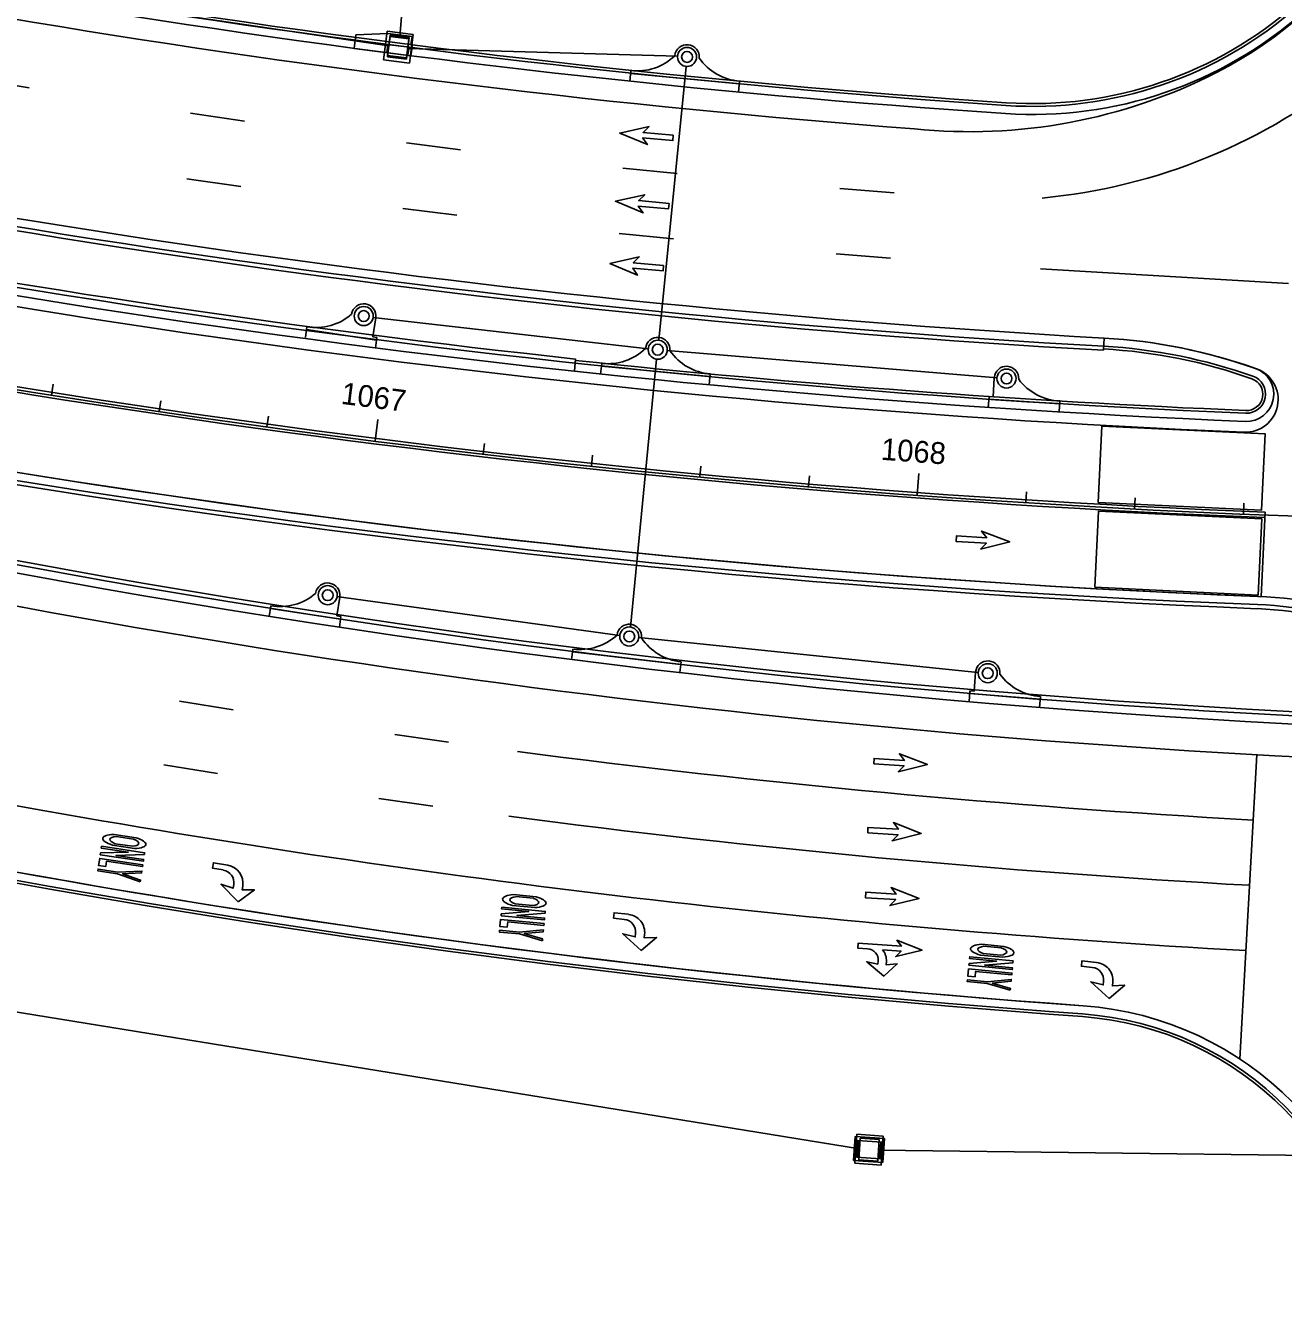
# Model space of a CAD drawing. Extents: x 468143 to 491361, y 1438528 to 1468730.
# Drawn here: x 488841.6 to 489072.4, y 1466536.8 to 1466773.1 of the extents above; entities that cross this region are included whole.
import ezdxf

# ---------------------------------------------------------------- set-up
doc = ezdxf.new("R2010")
doc.units = 0
doc.layers.add('Default', color=7, linetype='Continuous')
doc.layers.add('Xreference_dp', color=7, linetype='Continuous')

# ---------------------------------------------------------------- blocks, each defined once
blk = doc.blocks.new('POINT_DISPLAY')
at = {"layer": 'Default'}
blk.add_line((0, 0), (0, 0), dxfattribs=at)
blk = doc.blocks.new('InltCurb1_35')
at = {"layer": 'Default'}
for p, q in [((2.25, 2), (2.25, 5.5)), ((-10, 2), (-10, 0)), ((-10, 1.5), (3, 1.5)), ((3, 2), (2.25, 2)), ((3, 0), (3, 2))]:
    blk.add_line(p, q, dxfattribs=at)
for radius in [1.75, 1]:
    blk.add_circle((0, 5.5), radius, dxfattribs=at)
for centre, radius, start, end in [((0, 5.5), 2.25, 0, 180), ((-9.85, 12), 10, 269.1432, 319.4677)]:
    blk.add_arc(centre, radius, start, end, dxfattribs=at)
for p in [(-0.66, 7.12), (0, 7.75), (0, 7.25), (0, 7.25), (0.7, 7.1), (-1.75, 5.5), (-1.75, 5.5), (-1.62, 4.84), (-1.6, 6.2), (-1.22, 6.76), (0, 5.5), (0, 5.5), (1.26, 6.72), (1.6, 4.8), (1.62, 6.16), (1.75, 5.5), (1.75, 5.5), (-1.26, 4.28), (-0.7, 3.9), (0, 3.75), (0, 3.75), (0.66, 3.88), (1.22, 4.24), (0, 0), (0, 0)]:
    blk.add_blockref('POINT_DISPLAY', p, dxfattribs=at)
blk = doc.blocks.new('InltCurb2_35')
at = {"layer": 'Default'}
for p, q in [((-10, 2), (-10, 0)), ((-10, 1.5), (10, 1.5)), ((10, 2), (10, 0))]:
    blk.add_line(p, q, dxfattribs=at)
for radius in [1.75, 1]:
    blk.add_circle((0, 5.5), radius, dxfattribs=at)
for centre, radius, start, end in [((0, 5.5), 2.25, 0, 180), ((-9.85, 12), 10, 269.1432, 319.4677), ((9.85, 12), 10, 220.5323, 270.8568)]:
    blk.add_arc(centre, radius, start, end, dxfattribs=at)
for p in [(-0.66, 7.12), (0, 7.75), (0, 7.25), (0, 7.25), (0.7, 7.1), (-1.75, 5.5), (-1.75, 5.5), (-1.62, 4.84), (-1.6, 6.2), (-1.22, 6.76), (0, 5.5), (0, 5.5), (1.26, 6.72), (1.6, 4.8), (1.62, 6.16), (1.75, 5.5), (1.75, 5.5), (-1.26, 4.28), (-0.7, 3.9), (0, 3.75), (0, 3.75), (0.66, 3.88), (1.22, 4.24), (0, 0), (0, 0)]:
    blk.add_blockref('POINT_DISPLAY', p, dxfattribs=at)
blk = doc.blocks.new('JBottom35x40')
at = {"layer": 'Default'}
for p, q in [((-2.42, 2.67), (-2.42, -2.67)), ((2.42, 2.67), (-2.42, 2.67)), ((2.42, -2.67), (2.42, 2.67)), ((-1.75, -2), (-1.75, 2)), ((-1.75, 2), (1.75, 2)), ((1.75, 2), (1.75, -2)), ((1.75, -2), (-1.75, -2)), ((-2.42, -2.67), (2.42, -2.67))]:
    blk.add_line(p, q, dxfattribs=at)
for p in [(-1.75, 2), (-1.75, 0), (-1.75, 0), (0, 2), (0, 2), (0, 2), (0, 0), (0, 0), (0, 0), (1.75, 2), (1.75, 0), (1.75, 0), (-1.75, -2), (0, -2), (0, -2), (0, -2), (1.75, -2)]:
    blk.add_blockref('POINT_DISPLAY', p, dxfattribs=at)
blk = doc.blocks.new('DBIDnoPvt')
at = {"layer": 'Default'}
for p, q in [((2.21, 2.71), (-2.21, 2.71)), ((-2.21, 2.71), (-2.21, -2.71)), ((2.21, -2.71), (2.21, 2.71)), ((-1.54, 2.23), (-1.54, -2.23)), ((1.54, 2.23), (-1.54, 2.23)), ((1.54, 2.04), (-1.54, 2.04)), ((1.54, -2.23), (1.54, 2.23)), ((-1.54, -2.04), (1.54, -2.04)), ((-1.54, -2.23), (1.54, -2.23)), ((-2.21, -2.71), (2.21, -2.71))]:
    blk.add_line(p, q, dxfattribs=at)
for p in [(0, 2.71), (-1.54, 2.04), (-1.54, 0), (-1.54, 0), (0, 2.04), (0, 2.04), (1.54, 2.04), (-1.54, -2.04), (0, 0), (0, 0), (0, -2.04), (0, -2.04), (1.54, 0), (1.54, 0), (1.54, -2.04), (0, -2.71)]:
    blk.add_blockref('POINT_DISPLAY', p, dxfattribs=at)
blk = doc.blocks.new('InltCurb5')
at = {"layer": 'Default'}
for p, q in [((-2.25, 3.5), (-8, 2.5)), ((-8, 2.5), (-8, 0)), ((2.25, 3.5), (-2.25, 3.5)), ((2.25, 2), (2.25, 3.5)), ((-8, 1.5), (2.5, 1.5)), ((-8, 0), (2.5, 0)), ((-1.96, 0), (-1.96, 1.5)), ((1.95, 0), (1.95, 1.5)), ((2.5, 2), (2.25, 2)), ((2.5, 0), (2.5, 2))]:
    blk.add_line(p, q, dxfattribs=at)
blk.add_lwpolyline([(-1.75, -0.5), (1.75, -0.5), (1.75, 3), (-1.75, 3)], close=True, dxfattribs=at)
for p in [(-1.75, 3), (0, 3.5), (0, 3), (0, 3), (1.75, 3), (-1.75, 1.25), (-1.75, 1.25), (0, 1.25), (0, 1.25), (1.75, 1.25), (1.75, 1.25), (-1.75, -0.5), (0, 0), (0, 0), (0, -0.5), (0, -0.5), (1.75, -0.5)]:
    blk.add_blockref('POINT_DISPLAY', p, dxfattribs=at)
blk = doc.blocks.new('JBottom40x35_1')
at = {"layer": 'Default'}
for p, q in [((2.67, 2.42), (-2.67, 2.42)), ((-2.67, 2.42), (-2.67, -2.42)), ((2.67, -2.42), (2.67, 2.42)), ((-2, -1.75), (-2, 1.75)), ((-2, 1.75), (2, 1.75)), ((2, 1.75), (2, -1.75)), ((2, -1.75), (-2, -1.75)), ((-2.67, -2.42), (2.67, -2.42))]:
    blk.add_line(p, q, dxfattribs=at)
for p in [(-2, 1.75), (-2, 0), (-2, 0), (0, 1.75), (0, 1.75), (0, 1.75), (0, 0), (0, 0), (0, 0), (2, 1.75), (2, 0), (2, 0), (-2, -1.75), (0, -1.75), (0, -1.75), (0, -1.75), (2, -1.75)]:
    blk.add_blockref('POINT_DISPLAY', p, dxfattribs=at)
blk = doc.blocks.new('DAThru_1')
at = {"layer": 'Default'}
blk.add_lwpolyline([(4.58, -1.67), (5.58, -0.5), (0, -0.5), (0, 0.5), (5.58, 0.5), (4.58, 1.67), (9.83, 0), (4.58, -1.67)], dxfattribs=at)
blk = doc.blocks.new('DARightTurn')
at = {"layer": 'Default'}
for points in [[(2, 2.17), (0, 2.17), (0, 3.17), (2.67, 3.17)], [(5.67, -3.17), (2, -0.5), (4.33, -0.83), (4.33, -0.17)], [(6, -0.17), (6, -0.83), (8.25, -0.5), (5.67, -3.17)]]:
    blk.add_lwpolyline(points, dxfattribs=at)
for centre, radius in [((2.67, -0.17), 3.33), ((2, -0.17), 2.33)]:
    blk.add_arc(centre, radius, 360, 90, dxfattribs=at)
blk = doc.blocks.new('ONLY_5')
at = {"layer": 'Default'}
for p, q in [((1.94, 3.96), (6.06, 3.96)), ((5.6, 3.63), (2.4, 3.63)), ((6.06, 1.96), (1.94, 1.96)), ((2.4, 2.29), (5.6, 2.29))]:
    blk.add_line(p, q, dxfattribs=at)
for points in [[(0, -0.12), (0, 0.21), (5, 1.13), (0, 1.13), (0, 1.46), (8, 1.46), (8, 1.13), (2.9, 0.21), (8, 0.21), (8, -0.12), (0, -0.12)], [(1.33, -2.12), (0, -2.12), (0, -0.79), (8, -0.79), (8, -1.12), (1.33, -1.12), (1.33, -2.12)], [(8, -3.96), (3.67, -3.12), (0, -3.12), (0, -2.79), (3.67, -2.79), (8, -1.96), (8, -2.3), (4.57, -2.96), (8, -3.62), (8, -3.96)]]:
    blk.add_lwpolyline(points, dxfattribs=at)
for major_axis, ratio, start_param, end_param in [((4, 0), 0.291667, 2.111896, 4.171289), ((2.67, 0), 0.3125, 2.214297, 4.068888), ((2.67, 0), 0.3125, 5.35589, 7.210481), ((4, 0), 0.291667, 5.253489, 7.312882)]:
    blk.add_ellipse((4, 2.96), major_axis=major_axis, ratio=ratio, start_param=start_param, end_param=end_param, dxfattribs=at)
blk = doc.blocks.new('DALeftTurn_1')
at = {"layer": 'Default'}
for points in [[(5.67, 3.17), (2, 0.5), (4.33, 0.83), (4.33, 0.17)], [(6, 0.17), (6, 0.83), (8.25, 0.5), (5.67, 3.17)], [(2, -2.17), (0, -2.17), (0, -3.17), (2.67, -3.17)]]:
    blk.add_lwpolyline(points, dxfattribs=at)
for centre, radius in [((2, 0.17), 2.33), ((2.67, 0.17), 3.33)]:
    blk.add_arc(centre, radius, 270, 0, dxfattribs=at)
blk = doc.blocks.new('DAMerge_2')
at = {"layer": 'Default'}
blk.add_lwpolyline([(0.71, -4.09), (0, -3.39), (3.95, 0.56), (2.42, 0.68), (7.31, 3.21), (4.77, -1.68), (4.66, -0.15), (0.71, -4.09)], dxfattribs=at)
blk = doc.blocks.new('DARightThru_1')
at = {"layer": 'Default'}
for points in [[(5.05, 2.17), (8.83, 2.17), (7.83, 1), (13.08, 2.67), (7.83, 4.33), (8.83, 3.17), (0, 3.17), (0, 2.17), (2, 2.17)], [(4.33, -0.83), (2, -0.5), (5.67, -3.17), (8.25, -0.5), (6, -0.83), (6, -0.17)], [(4.33, -0.17), (4.33, -0.83)]]:
    blk.add_lwpolyline(points, dxfattribs=at)
for centre, radius, start, end in [((2, -0.17), 2.33, 360, 90), ((2.67, -0.17), 3.33, 0, 44.427)]:
    blk.add_arc(centre, radius, start, end, dxfattribs=at)
blk = doc.blocks.new('DAMerge_6')
at = {"layer": 'Default'}
blk.add_lwpolyline([(0.71, -4.09), (0, -3.39), (3.95, 0.56), (2.42, 0.68), (7.31, 3.21), (4.77, -1.68), (4.66, -0.15), (0.71, -4.09)], dxfattribs=at)
blk = doc.blocks.new('DARightThru_2_1')
at = {"layer": 'Default'}
for points in [[(5.05, 2.17), (8.83, 2.17), (7.83, 1), (13.08, 2.67), (7.83, 4.33), (8.83, 3.17), (0, 3.17), (0, 2.17), (2, 2.17)], [(4.33, -0.83), (2, -0.5), (5.67, -3.17), (8.25, -0.5), (6, -0.83), (6, -0.17)], [(4.33, -0.17), (4.33, -0.83)]]:
    blk.add_lwpolyline(points, dxfattribs=at)
for centre, radius, start, end in [((2, -0.17), 2.33, 360, 90), ((2.67, -0.17), 3.33, 0, 44.427)]:
    blk.add_arc(centre, radius, start, end, dxfattribs=at)

msp = doc.modelspace()

# ---------------------------------------------------------------- linework, layer by layer
at = {"layer": 'Xreference_dp'}
for p, q in [((488913.44, 1466808.34), (488910.25, 1466771.16)), ((488841.78, 1466779.27), (488908.26, 1466769.4)), ((488910.25, 1466771.16), (488910.93, 1466779.13)), ((488910.25, 1466771.16), (488910.22, 1466771.24)), ((488910.29, 1466771.29), (488910.25, 1466771.34)), ((488910.25, 1466771.16), (488910.3, 1466771.23)), ((488910.25, 1466771.16), (488910.25, 1466771.21)), ((488910.26, 1466771.39), (488910.27, 1466771.4)), ((488910.27, 1466771.23), (488910.28, 1466771.24)), ((488910.28, 1466771.43), (488910.29, 1466771.45)), ((488911.73, 1466768.95), (488961.24, 1466767.56)), ((488962.81, 1466765.65), (488957.78, 1466715.4)), ((488842.22, 1466761.72), (488832.36, 1466763.38)), ((488881.75, 1466755.61), (488871.86, 1466757.06)), ((488921.4, 1466750.36), (488911.48, 1466751.6)), ((488881.07, 1466743.59), (488871.18, 1466745.03)), ((488961.16, 1466745.97), (488951.21, 1466746.99)), ((489001, 1466742.43), (488991.04, 1466743.24)), ((488920.73, 1466738.36), (488910.8, 1466739.59)), ((488960.49, 1466733.98), (488950.54, 1466734.99)), ((489000.33, 1466730.45), (488990.36, 1466731.25)), ((489073.36, 1466725.83), (489027.84, 1466728.51)), ((488905.36, 1466719.57), (488955.87, 1466713.83)), ((489039.44, 1466713.55), (489039.57, 1466715.8)), ((488942.3, 1466709.72), (488942.54, 1466711.96)), ((488952.58, 1466662.77), (488957.35, 1466711.93)), ((489019.88, 1466708.48), (488959.36, 1466713.49)), ((488846.31, 1466705.34), (488846.63, 1466707.31)), ((488866.08, 1466702.31), (488866.38, 1466704.29)), ((488885.88, 1466699.5), (488886.16, 1466701.48)), ((488905.71, 1466696.89), (488906.21, 1466700.86)), ((488925.57, 1466694.49), (488925.8, 1466696.47)), ((488945.45, 1466692.29), (488945.66, 1466694.28)), ((488965.35, 1466690.31), (488965.54, 1466692.3)), ((489005.21, 1466686.96), (489005.5, 1466690.95)), ((488985.27, 1466688.53), (488985.44, 1466690.52)), ((489025.16, 1466685.6), (489025.29, 1466687.6)), ((489045.13, 1466684.45), (489045.23, 1466686.45)), ((489065.11, 1466683.51), (489065.19, 1466685.51)), ((489069.1, 1466683.84), (489068.37, 1466668.36)), ((488898.66, 1466668.36), (488950.64, 1466661.24)), ((488954.12, 1466660.83), (489016.34, 1466654.45)), ((488869.8, 1466649.16), (488879.67, 1466647.55)), ((488909.32, 1466643.03), (488919.23, 1466641.63)), ((489064.45, 1466583.51), (489067.56, 1466639.33)), ((488866.92, 1466637.47), (488876.78, 1466635.86)), ((488906.44, 1466631.32), (488916.34, 1466629.92)), ((488683.82, 1466617.4), (488994.65, 1466566.98)), ((488998.14, 1466566.74), (489254.9, 1466563.72))]:
    msp.add_line(p, q, dxfattribs=at)
for points in [[(489038.47, 1466685.65), (489039.13, 1466699.63), (489069.1, 1466698.2), (489068.43, 1466684.22)], [(489037.86, 1466670.07), (489038.52, 1466684.05), (489068.49, 1466682.62), (489067.82, 1466668.63)]]:
    msp.add_lwpolyline(points, close=True, dxfattribs=at)
for centre, radius, start, end in [((489145.02, 1468591.69), 1909.86, 245.36712, 306.9274), ((489145.02, 1468591.69), 1838.86, 245.36712, 266.14562), ((489145.02, 1468591.69), 1837.36, 245.36712, 266.14562), ((489145.02, 1468591.69), 1836.86, 245.36712, 266.14562), ((489145.02, 1468591.69), 1842.86, 245.36712, 265.63392), ((489145.02, 1468591.69), 1880.36, 245.36712, 266.78234), ((489145.02, 1468591.69), 1878.86, 245.36712, 266.78234), ((489145.02, 1468591.69), 1878.86, 245.36712, 266.78234), ((489145.02, 1468591.69), 1881.11, 245.36712, 266.78234), ((489145.02, 1468591.69), 1890.61, 245.36712, 263.85174), ((489145.02, 1468591.69), 1892.86, 245.36712, 267.59092), ((489145.02, 1468591.69), 1891.36, 245.36712, 267.59092), ((489145.02, 1468591.69), 1894.86, 245.36712, 267.58634), ((489145.02, 1468591.69), 1909.36, 245.36712, 267.72102), ((489145.02, 1468591.69), 1910.36, 245.37448, 267.72104), ((489026.46, 1466831.82), 75, 266.1456, 356.905), ((489026.46, 1466831.82), 73.5, 266.1456, 356.905), ((489026.46, 1466831.82), 73, 266.1456, 356.905), ((489025.96, 1466831.83), 75.5, 296.9428, 356.905), ((489145.02, 1468591.69), 1924.86, 246.95075, 267.69896), ((489167.8, 1468440.54), 1804, 246.0273, 267.4233), ((489014.86, 1466853.67), 100, 264.1885, 296.9428), ((489018.22, 1466847.38), 106.35, 275.363, 309.3569), ((489145.02, 1468591.69), 1924.86, 253.56237, 267.69896), ((489145.02, 1468591.69), 1927.11, 253.55995, 267.69896), ((489145.02, 1468591.69), 1926.36, 253.56076, 267.69896), ((489167.8, 1468440.54), 1796.5, 251.49066, 267.48938), ((489167.8, 1468440.54), 1795.75, 251.49066, 267.4904), ((489167.8, 1468440.54), 1798, 251.49066, 267.48619), ((489033.95, 1466615.95), 98.5, 70.4963, 86.7823), ((489033.95, 1466615.95), 100, 70.4963, 86.7823), ((489033.95, 1466615.95), 100, 70.4049, 86.7823), ((489033.95, 1466615.95), 98, 70.4963, 86.7823), ((489145.02, 1468591.69), 1890.86, 263.85174, 267.59092), ((489065.48, 1466704.51), 6, 267.5863, 70.4049), ((489065.67, 1466705.5), 5, 267.5909, 70.4963), ((489065.67, 1466705.5), 3.5, 267.5909, 70.4963), ((489065.67, 1466705.5), 3.5, 267.5909, 70.4963), ((489065.67, 1466705.5), 3, 267.5909, 70.4963), ((489167.8, 1468440.54), 1840, 253.71807, 259.79058), ((489064.73, 1466593.45), 75, 68.0321, 87.6989), ((489064.73, 1466593.45), 75, 68.0321, 87.6989), ((489064.73, 1466593.45), 72.75, 68.0321, 87.6989), ((489064.73, 1466593.45), 73.5, 68.0321, 87.6989), ((489167.8, 1468440.54), 1852, 253.71807, 265.90975), ((489167.8, 1468440.54), 1854, 253.71973, 265.90975), ((489167.8, 1468440.54), 1853.5, 253.71931, 265.90975), ((489167.8, 1468440.54), 1852, 254.31594, 265.90975), ((489167.8, 1468440.54), 1816, 262.53454, 266.81444), ((489167.8, 1468440.54), 1840, 259.79058, 266.81444), ((489167.8, 1468440.54), 1828, 262.53454, 266.81444), ((489031.42, 1466533.41), 58.5, 3.3796, 85.9097), ((489031.42, 1466533.41), 60, 3.3796, 85.9097), ((489031.42, 1466533.41), 60, 3.3796, 85.9097), ((489031.42, 1466533.41), 58, 3.3796, 85.9097)]:
    msp.add_arc(centre, radius, start, end, dxfattribs=at)
for centre, major_axis, start_param, end_param in [((488910.32, 1466771.36), (0.0715, -0.0095), 2.617994, 3.665191), ((488910.33, 1466771.2), (-0.0715, 0.0095), 5.759586, 6.283185), ((488910.21, 1466771.44), (0.0715, -0.0095), 5.759586, 6.283185), ((488910.22, 1466771.28), (-0.0715, 0.0095), 2.617994, 3.665191)]:
    msp.add_ellipse(centre, major_axis=major_axis, ratio=0.666667, start_param=start_param, end_param=end_param, dxfattribs=at)

# ---------------------------------------------------------------- block references
for name, p, rotation in [('InltCurb5', (488909.83, 1466767.94), -7.301510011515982), ('JBottom40x35_1', (488909.99, 1466769.18), 82.69848998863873), ('InltCurb2_35', (488962.45, 1466761.92), -5.546878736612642), ('DAMerge_2', (488957.78, 1466749.87), 129.85907807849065), ('DAMerge_6', (488957.78, 1466749.87), 129.85907807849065), ('DAMerge_2', (488956.99, 1466737.35), 129.85907807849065), ('DAMerge_6', (488956.99, 1466737.35), 129.85907807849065), ('DAMerge_2', (488955.99, 1466725.94), 129.85907807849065), ('DAMerge_6', (488955.99, 1466725.94), 129.85907807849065), ('InltCurb1_35', (488902.81, 1466714.4), -8.631894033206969), ('InltCurb2_35', (488957.08, 1466708.19), -5.546878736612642), ('DAThru_1', (489012.39, 1466678.98), -3.4169698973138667), ('InltCurb1_35', (488896.2, 1466663.17), -8.631894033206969), ('InltCurb2_35', (488951.73, 1466655.57), -6.739496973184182), ('DAMerge_2', (488999.85, 1466640.89), -48.6149108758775), ('DAMerge_6', (488999.85, 1466640.89), -48.6149108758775), ('DAMerge_2', (488998.74, 1466628.24), -48.6149108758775), ('DAMerge_6', (488998.74, 1466628.24), -48.6149108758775), ('ONLY_5', (488855.3, 1466621.09), -8.531643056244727), ('DAMerge_2', (488998.33, 1466616.33), -48.6149108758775), ('DAMerge_6', (488998.33, 1466616.33), -48.6149108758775), ('ONLY_5', (488928.85, 1466609.9), -5.492007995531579), ('DARightTurn', (488949.25, 1466607.18), -6.248714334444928), ('ONLY_5', (489014.73, 1466600.8), -5.492007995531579), ('DARightTurn', (489035.16, 1466598.34), -5.742030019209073), ('DBIDnoPvt', (488996.39, 1466566.86), 86.10174366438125), ('JBottom35x40', (488996.39, 1466566.86), -3.898256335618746)]:
    msp.add_blockref(name, p, dxfattribs=dict(at, rotation=rotation))
for name, p, yscale, rotation in [('InltCurb1_35', (489021.28, 1466702.88), -0.9999999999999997, 176.403115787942), ('InltCurb1_35', (489017.74, 1466648.81), -0.9999999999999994, 175.37633080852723), ('DALeftTurn_1', (488875.53, 1466616.37), -0.9999999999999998, -9.499442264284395)]:
    msp.add_blockref(name, p, dxfattribs=dict(at, yscale=yscale, rotation=rotation))
at = {"layer": 'Xreference_dp', "xscale": 0.9000000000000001, "yscale": 0.9, "rotation": -4.130407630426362}
for name in ['DARightThru_1', 'DARightThru_2_1']:
    msp.add_blockref(name, (488994.2, 1466601.91), dxfattribs=at)

# ---------------------------------------------------------------- texts
at = {"layer": 'Xreference_dp'}
for s, rotation, p in [('1067', 352.8017, (488899.34, 1466703.74)), ('1068', 355.8017, (488998.48, 1466693.47))]:
    msp.add_text(s, height=4, rotation=rotation, dxfattribs=at).set_placement(p)

doc.saveas('drawing.dxf')
